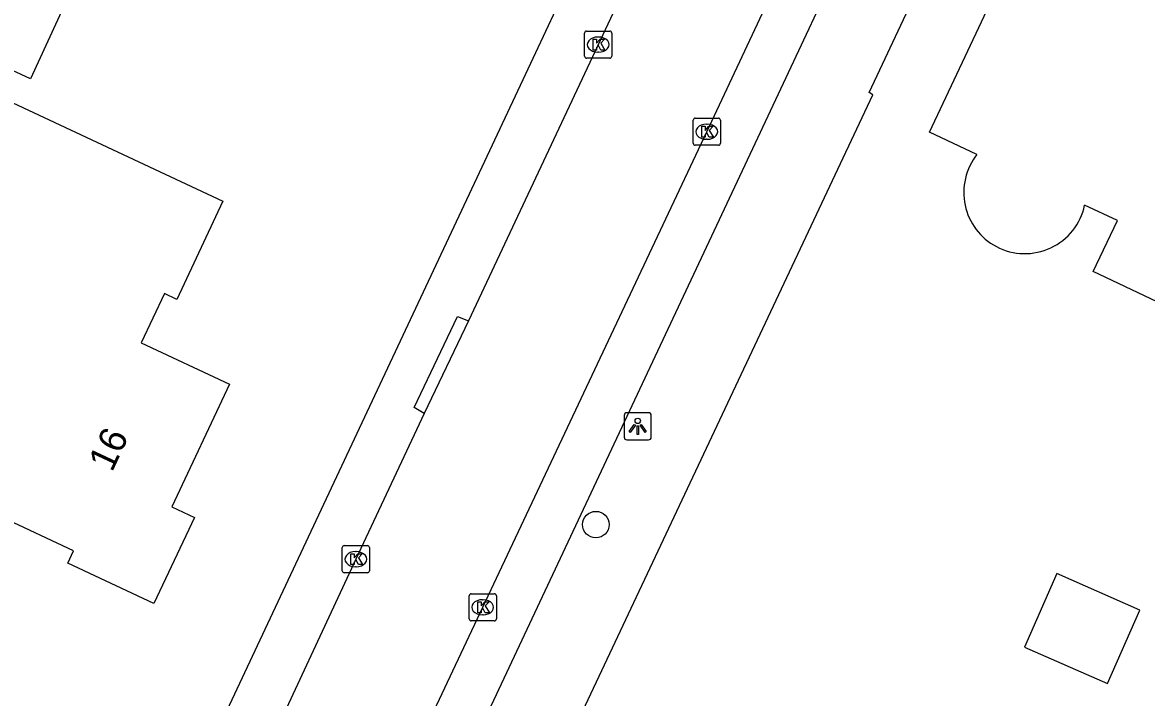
# Model space of a CAD drawing. Extents: x 158838 to 160074, y 386376 to 387776.
# Drawn here: x 159412.68 to 159454.09, y 386796.38 to 386821.24 of the extents above; entities that cross this region are included whole.
import ezdxf

# ---------------------------------------------------------------- set-up
doc = ezdxf.new("R2010")
doc.units = 0
for name, color, linetype in [('IMGEO_Boom', 7, 'Continuous'), ('IMGEO_Kolk', 7, 'Continuous'), ('IMGEO_Lichtpunt', 7, 'Continuous'), ('IMGEO_Muur', 7, 'Continuous'), ('IMGEO_Pand', 7, 'Continuous'), ('IMGEO_Pand_nummerreeks', 7, 'Continuous'), ('IMGEO_Rijbaan_lokaal_open', 7, 'Continuous'), ('IMGEO_Voetpad_open', 7, 'Continuous')]:
    doc.layers.add(name, color=color, linetype=linetype)

msp = doc.modelspace()

# ---------------------------------------------------------------- linework, layer by layer
at = {"layer": 'IMGEO_Boom'}
msp.add_circle((159433.803, 386802.747), 0.489, dxfattribs=at)
at = {"layer": 'IMGEO_Kolk'}
for p, q in [((159433.387, 386819.996), (159433.387, 386820.848)), ((159433.462, 386820.922), (159434.314, 386820.922)), ((159434.388, 386820.848), (159434.388, 386819.996)), ((159433.875, 386820.702), (159433.9, 386820.702)), ((159434.314, 386819.922), (159433.462, 386819.922)), ((159433.898, 386820.142), (159433.873, 386820.142)), ((159437.388, 386816.789), (159437.388, 386817.641)), ((159437.463, 386817.715), (159438.315, 386817.715)), ((159437.876, 386817.495), (159437.901, 386817.495)), ((159438.389, 386817.641), (159438.389, 386816.789)), ((159438.315, 386816.715), (159437.463, 386816.715)), ((159437.899, 386816.935), (159437.874, 386816.935)), ((159424.459, 386801.047), (159424.459, 386801.899)), ((159424.534, 386801.973), (159425.386, 386801.973)), ((159424.947, 386801.753), (159424.972, 386801.753)), ((159425.46, 386801.899), (159425.46, 386801.047)), ((159425.386, 386800.973), (159424.534, 386800.973)), ((159424.97, 386801.193), (159424.945, 386801.193)), ((159429.134, 386799.276), (159429.134, 386800.128)), ((159429.209, 386800.202), (159430.061, 386800.202)), ((159430.135, 386800.128), (159430.135, 386799.276)), ((159429.622, 386799.982), (159429.647, 386799.982)), ((159430.061, 386799.202), (159429.209, 386799.202)), ((159429.645, 386799.422), (159429.62, 386799.422))]:
    msp.add_line(p, q, dxfattribs=at)
for points in [[(159433.387, 386819.996), (159433.387, 386820.848)], [(159433.462, 386820.922), (159434.314, 386820.922)], [(159434.388, 386820.848), (159434.388, 386819.996)], [(159433.708, 386820.622), (159433.831, 386820.622), (159433.831, 386820.471), (159433.961, 386820.622), (159434.125, 386820.622), (159433.979, 386820.471), (159434.132, 386820.222), (159433.98, 386820.222), (159433.895, 386820.386), (159433.831, 386820.319), (159433.831, 386820.222), (159433.708, 386820.222), (159433.708, 386820.622)], [(159434.314, 386819.922), (159433.462, 386819.922)], [(159437.388, 386816.789), (159437.388, 386817.641)], [(159437.463, 386817.715), (159438.315, 386817.715)], [(159437.709, 386817.415), (159437.832, 386817.415), (159437.832, 386817.264), (159437.962, 386817.415), (159438.126, 386817.415), (159437.98, 386817.264), (159438.133, 386817.015), (159437.981, 386817.015), (159437.896, 386817.179), (159437.832, 386817.112), (159437.832, 386817.015), (159437.709, 386817.015), (159437.709, 386817.415)], [(159438.389, 386817.641), (159438.389, 386816.789)], [(159438.315, 386816.715), (159437.463, 386816.715)], [(159424.459, 386801.047), (159424.459, 386801.899)], [(159424.534, 386801.973), (159425.386, 386801.973)], [(159424.78, 386801.673), (159424.903, 386801.673), (159424.903, 386801.522), (159425.033, 386801.673), (159425.197, 386801.673), (159425.051, 386801.522), (159425.204, 386801.273), (159425.052, 386801.273), (159424.967, 386801.437), (159424.903, 386801.37), (159424.903, 386801.273), (159424.78, 386801.273), (159424.78, 386801.673)], [(159425.46, 386801.899), (159425.46, 386801.047)], [(159425.386, 386800.973), (159424.534, 386800.973)], [(159429.134, 386799.276), (159429.134, 386800.128)], [(159429.209, 386800.202), (159430.061, 386800.202)], [(159430.135, 386800.128), (159430.135, 386799.276)], [(159429.455, 386799.902), (159429.578, 386799.902), (159429.578, 386799.751), (159429.708, 386799.902), (159429.872, 386799.902), (159429.726, 386799.751), (159429.879, 386799.502), (159429.727, 386799.502), (159429.642, 386799.666), (159429.578, 386799.599), (159429.578, 386799.502), (159429.455, 386799.502), (159429.455, 386799.902)], [(159430.061, 386799.202), (159429.209, 386799.202)]]:
    msp.add_lwpolyline(points, dxfattribs=at)
for centre, start, end in [((159433.464, 386820.846), 91.552, 178.448), ((159433.464, 386820.846), 91.552, 178.448), ((159434.312, 386820.846), 1.552, 88.448), ((159434.312, 386820.846), 1.552, 88.448), ((159433.464, 386819.998), 181.552, 268.448), ((159433.464, 386819.998), 181.552, 268.448), ((159434.312, 386819.998), 271.552, 358.448), ((159434.312, 386819.998), 271.552, 358.448), ((159437.465, 386817.639), 91.552, 178.448), ((159437.465, 386817.639), 91.552, 178.448), ((159438.313, 386817.639), 1.552, 88.448), ((159438.313, 386817.639), 1.552, 88.448), ((159437.465, 386816.791), 181.552, 268.448), ((159437.465, 386816.791), 181.552, 268.448), ((159438.313, 386816.791), 271.552, 358.448), ((159438.313, 386816.791), 271.552, 358.448), ((159424.536, 386801.897), 91.552, 178.448), ((159424.536, 386801.897), 91.552, 178.448), ((159425.384, 386801.897), 1.552, 88.448), ((159425.384, 386801.897), 1.552, 88.448), ((159424.536, 386801.049), 181.552, 268.448), ((159424.536, 386801.049), 181.552, 268.448), ((159425.384, 386801.049), 271.552, 358.448), ((159425.384, 386801.049), 271.552, 358.448), ((159429.211, 386800.126), 91.552, 178.448), ((159429.211, 386800.126), 91.552, 178.448), ((159430.059, 386800.126), 1.552, 88.448), ((159430.059, 386800.126), 1.552, 88.448), ((159429.211, 386799.278), 181.552, 268.448), ((159429.211, 386799.278), 181.552, 268.448), ((159430.059, 386799.278), 271.552, 358.448), ((159430.059, 386799.278), 271.552, 358.448)]:
    msp.add_arc(centre, 0.0765, start, end, dxfattribs=at)
for centre, major_axis, ratio, start_param, end_param in [((159433.874, 386820.422), (-0.387, 0.002), 0.722429, 4.712389, 7.853982), ((159433.899, 386820.422), (-0.39, 0.002), 0.717154, 1.570796, 4.712389), ((159437.875, 386817.215), (-0.387, 0.002), 0.722429, 4.712389, 7.853982), ((159437.9, 386817.215), (-0.39, 0.002), 0.717154, 1.570796, 4.712389), ((159424.946, 386801.473), (-0.387, 0.002), 0.722429, 4.712389, 7.853982), ((159424.971, 386801.473), (-0.39, 0.002), 0.717154, 1.570796, 4.712389), ((159429.621, 386799.702), (-0.387, 0.002), 0.722429, 4.712389, 7.853982), ((159429.646, 386799.702), (-0.39, 0.002), 0.717154, 1.570796, 4.712389)]:
    msp.add_ellipse(centre, major_axis=major_axis, ratio=ratio, start_param=start_param, end_param=end_param, dxfattribs=at)
at = {"layer": 'IMGEO_Lichtpunt'}
for p, q in [((159434.845, 386806.77), (159434.845, 386805.963)), ((159434.845, 386806.77), (159434.845, 386805.963)), ((159435.747, 386806.865), (159434.939, 386806.865)), ((159435.747, 386806.865), (159434.939, 386806.865)), ((159435.841, 386805.963), (159435.841, 386806.77)), ((159435.841, 386805.963), (159435.841, 386806.77)), ((159434.939, 386805.869), (159435.747, 386805.869)), ((159434.939, 386805.869), (159435.747, 386805.869))]:
    msp.add_line(p, q, dxfattribs=at)
for points in [[(159435.219, 386806.434), (159435.258, 386806.406), (159435.07, 386806.144), (159435.032, 386806.171), (159435.219, 386806.434)], [(159435.321, 386806.386), (159435.368, 386806.386), (159435.368, 386806.064), (159435.321, 386806.064), (159435.321, 386806.386)], [(159435.431, 386806.406), (159435.469, 386806.433), (159435.656, 386806.171), (159435.617, 386806.143), (159435.431, 386806.406)]]:
    msp.add_lwpolyline(points, dxfattribs=at)
msp.add_circle((159435.344, 386806.568), 0.0994, dxfattribs=at)
for centre, start, end in [((159434.939, 386806.77), 90, 180), ((159434.939, 386806.77), 90, 180), ((159435.747, 386806.77), 0, 90), ((159435.747, 386806.77), 0, 90), ((159434.939, 386805.963), 180, 270), ((159434.939, 386805.963), 180, 270), ((159435.747, 386805.963), 270, 0), ((159435.747, 386805.963), 270, 360)]:
    msp.add_arc(centre, 0.0946, start, end, dxfattribs=at)
at = {"layer": 'IMGEO_Muur'}
msp.add_lwpolyline([(159431.292, 386819.512), (159427.909, 386812.306)], dxfattribs=at)
at = {"layer": 'IMGEO_Pand'}
for points in [[(159447.843, 386816.377), (159446.093, 386817.201), (159450.427, 386826.401), (159457.757, 386822.98), (159456.488, 386820.223), (159461.017, 386818.09), (159458.072, 386811.851), (159457.07, 386809.729), (159452.127, 386812.062), (159453.014, 386813.94), (159451.808, 386814.508)], [(159410.049, 386820.517), (159411.331, 386823.288), (159414.254, 386821.935), (159412.972, 386819.164), (159410.049, 386820.517)], [(159414.556, 386801.782), (159409.312, 386804.236), (159409.101, 386803.783), (159405.922, 386805.271), (159407.414, 386808.458), (159408.229, 386808.077), (159410.34, 386812.587), (159410.439, 386812.54), (159411.287, 386814.352), (159409.838, 386815.03), (159411.529, 386818.643), (159420.054, 386814.659), (159418.363, 386811.041), (159417.91, 386811.253), (159417.048, 386809.44), (159420.3, 386807.919), (159418.185, 386803.4), (159419.011, 386803.011), (159417.522, 386799.838), (159414.344, 386801.329), (159414.556, 386801.782)], [(159449.593, 386798.239), (159452.651, 386796.891), (159453.846, 386799.603), (159450.788, 386800.951), (159449.593, 386798.239)]]:
    msp.add_lwpolyline(points, dxfattribs=at)
for centre, radius, start, end in [((159449.608, 386814.977), 2.253, 141.5839, 242.2155), ((159449.604, 386814.98), 2.254, 242.3375, 347.9084)]:
    msp.add_arc(centre, radius, start, end, dxfattribs=at)
at = {"layer": 'IMGEO_Rijbaan_lokaal_open'}
for points in [[(159441.974, 386837.617), (159440.894, 386835.349), (159429.115, 386810.245)], [(159420.794, 386780.916), (159420.924, 386781.19), (159421.06, 386781.46), (159422.336, 386784.211), (159429.634, 386799.702), (159437.888, 386817.215), (159445.348, 386833.103), (159446.266, 386834.906)], [(159429.115, 386810.245), (159427.482, 386806.838)], [(159427.482, 386806.838), (159424.961, 386801.472), (159421.488, 386794.013)]]:
    msp.add_lwpolyline(points, dxfattribs=at)
at = {"layer": 'IMGEO_Voetpad_open'}
for points in [[(159438.813, 386840.266), (159439.713, 386837.448), (159431.292, 386819.512), (159427.909, 386812.306), (159414.472, 386783.686)], [(159446.739, 386831.862), (159422.479, 386780.194)], [(159425.312, 386778.89), (159444.005, 386818.572), (159443.875, 386818.658), (159449.518, 386830.68)], [(159427.482, 386806.838), (159427.103, 386807.054), (159428.701, 386810.41), (159429.115, 386810.245)]]:
    msp.add_lwpolyline(points, dxfattribs=at)
msp.add_arc((159359.422, 386709.194), 153.67, 39.49393, 52.64107, dxfattribs=at)

# ---------------------------------------------------------------- texts
at = {"layer": 'IMGEO_Pand_nummerreeks'}
msp.add_text('16', height=1, rotation=64.9193, dxfattribs=at).set_placement((159415.975, 386804.65))

doc.saveas('drawing.dxf')
